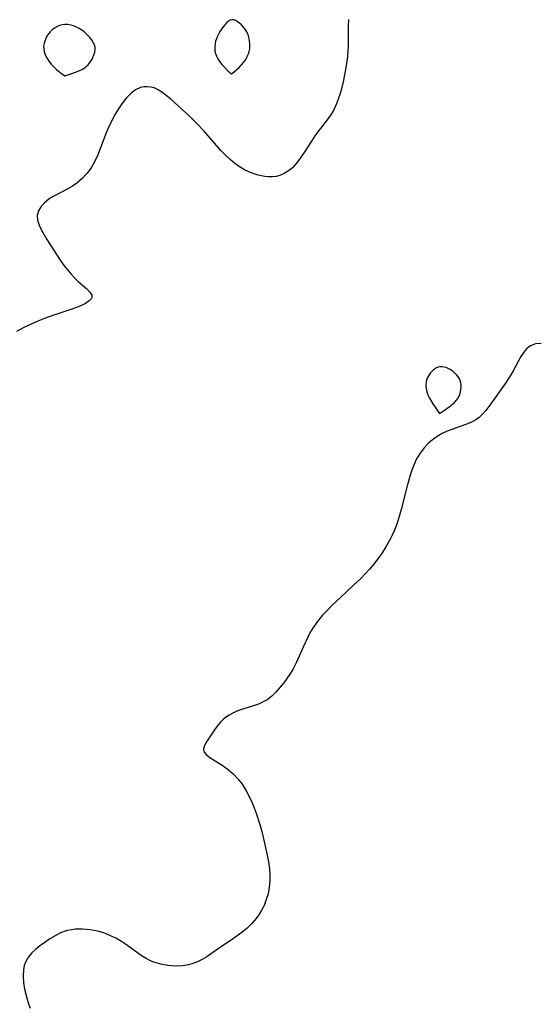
# Model space of a CAD drawing. Header units: metres. Extents: x 1073367 to 1082519, y 1569854 to 1574957.
# Tile 424 of 656: x 1076738 to 1076862, y 1574274 to 1574510. Entities that reach past the tile are written whole.
import ezdxf

# ---------------------------------------------------------------- set-up
doc = ezdxf.new("R2010")
doc.units = ezdxf.units.M
doc.layers.add('CGG_CurvaNivelLidar_v1', color=253, linetype='Continuous', lineweight=30)

msp = doc.modelspace()

# ---------------------------------------------------------------- linework, layer by layer
at = {"layer": 'CGG_CurvaNivelLidar_v1'}
for p, q in [((1076747.8794, 1574508.8582, 67.5), (1076747.2379, 1574508.6711, 67.5)), ((1076748.5352, 1574508.9467, 67.5), (1076747.8794, 1574508.8582, 67.5)), ((1076749.2216, 1574508.9186, 67.5), (1076748.5352, 1574508.9467, 67.5)), ((1076749.9117, 1574508.7887, 67.5), (1076749.2216, 1574508.9186, 67.5)), ((1076786.9246, 1574508.8932, 67.5), (1076786.5317, 1574508.4088, 67.5)), ((1076787.3308, 1574509.325, 67.5), (1076786.9246, 1574508.8932, 67.5)), ((1076787.7492, 1574509.6847, 67.5), (1076787.3308, 1574509.325, 67.5)), ((1076788.1799, 1574509.9456, 67.5), (1076787.7492, 1574509.6847, 67.5)), ((1076788.6244, 1574510.0718, 67.5), (1076788.1799, 1574509.9456, 67.5)), ((1076789.0774, 1574510.0351, 67.5), (1076788.6244, 1574510.0718, 67.5)), ((1076789.5392, 1574509.8658, 67.5), (1076789.0774, 1574510.0351, 67.5)), ((1076790.0032, 1574509.5974, 67.5), (1076789.5392, 1574509.8658, 67.5)), ((1076790.4626, 1574509.2546, 67.5), (1076790.0032, 1574509.5974, 67.5)), ((1076790.9097, 1574508.8541, 67.5), (1076790.4626, 1574509.2546, 67.5)), ((1076791.3353, 1574508.407, 67.5), (1076790.9097, 1574508.8541, 67.5)), ((1076816.638, 1574510.1143, 67.5), (1076816.5507, 1574508.5189, 67.5)), ((1076744.5529, 1574506.707, 67.5), (1076744.1977, 1574506.1588, 67.5)), ((1076744.9679, 1574507.208, 67.5), (1076744.5529, 1574506.707, 67.5)), ((1076745.469, 1574507.6699, 67.5), (1076744.9679, 1574507.208, 67.5)), ((1076746.0234, 1574508.0684, 67.5), (1076745.469, 1574507.6699, 67.5)), ((1076746.6166, 1574508.404, 67.5), (1076746.0234, 1574508.0684, 67.5)), ((1076747.2379, 1574508.6711, 67.5), (1076746.6166, 1574508.404, 67.5)), ((1076750.5989, 1574508.5787, 67.5), (1076749.9117, 1574508.7887, 67.5)), ((1076751.2764, 1574508.3029, 67.5), (1076750.5989, 1574508.5787, 67.5)), ((1076751.9361, 1574507.969, 67.5), (1076751.2764, 1574508.3029, 67.5)), ((1076752.5684, 1574507.5789, 67.5), (1076751.9361, 1574507.969, 67.5)), ((1076753.1278, 1574507.1622, 67.5), (1076752.5684, 1574507.5789, 67.5)), ((1076753.6537, 1574506.7058, 67.5), (1076753.1278, 1574507.1622, 67.5)), ((1076754.1446, 1574506.2195, 67.5), (1076753.6537, 1574506.7058, 67.5)), ((1076785.4712, 1574506.754, 67.5), (1076785.1792, 1574506.1517, 67.5)), ((1076785.7988, 1574507.3322, 67.5), (1076785.4712, 1574506.754, 67.5)), ((1076786.5317, 1574508.4088, 67.5), (1076785.7988, 1574507.3322, 67.5)), ((1076791.7278, 1574507.9186, 67.5), (1076791.3353, 1574508.407, 67.5)), ((1076792.0721, 1574507.3898, 67.5), (1076791.7278, 1574507.9186, 67.5)), ((1076792.3546, 1574506.8201, 67.5), (1076792.0721, 1574507.3898, 67.5)), ((1076792.5805, 1574506.2193, 67.5), (1076792.3546, 1574506.8201, 67.5)), ((1076816.5507, 1574508.5189, 67.5), (1076816.5396, 1574503.6015, 67.5)), ((1076743.4986, 1574504.3413, 67.5), (1076743.4175, 1574503.704, 67.5)), ((1076743.6646, 1574504.9672, 67.5), (1076743.4986, 1574504.3413, 67.5)), ((1076743.9005, 1574505.5756, 67.5), (1076743.6646, 1574504.9672, 67.5)), ((1076744.1977, 1574506.1588, 67.5), (1076743.9005, 1574505.5756, 67.5)), ((1076754.5959, 1574505.7102, 67.5), (1076754.1446, 1574506.2195, 67.5)), ((1076754.9989, 1574505.1829, 67.5), (1076754.5959, 1574505.7102, 67.5)), ((1076755.3404, 1574504.6404, 67.5), (1076754.9989, 1574505.1829, 67.5)), ((1076755.6014, 1574504.0842, 67.5), (1076755.3404, 1574504.6404, 67.5)), ((1076784.5701, 1574504.2705, 67.5), (1076784.4925, 1574503.6322, 67.5)), ((1076784.7208, 1574504.9053, 67.5), (1076784.5701, 1574504.2705, 67.5)), ((1076784.9273, 1574505.5337, 67.5), (1076784.7208, 1574504.9053, 67.5)), ((1076785.1792, 1574506.1517, 67.5), (1076784.9273, 1574505.5337, 67.5)), ((1076792.7558, 1574505.5975, 67.5), (1076792.5805, 1574506.2193, 67.5)), ((1076792.8819, 1574504.9626, 67.5), (1076792.7558, 1574505.5975, 67.5)), ((1076792.9547, 1574504.3208, 67.5), (1076792.8819, 1574504.9626, 67.5)), ((1076792.9643, 1574503.6778, 67.5), (1076792.9547, 1574504.3208, 67.5)), ((1076743.4175, 1574503.704, 67.5), (1076743.4361, 1574503.0539, 67.5)), ((1076743.4361, 1574503.0539, 67.5), (1076743.5498, 1574502.3953, 67.5)), ((1076743.5498, 1574502.3953, 67.5), (1076743.7992, 1574501.6765, 67.5)), ((1076755.5057, 1574501.666, 67.5), (1076755.6872, 1574502.2863, 67.5)), ((1076755.7559, 1574503.5143, 67.5), (1076755.6014, 1574504.0842, 67.5)), ((1076755.6872, 1574502.2863, 67.5), (1076755.7802, 1574502.9047, 67.5)), ((1076755.7802, 1574502.9047, 67.5), (1076755.7559, 1574503.5143, 67.5)), ((1076784.4925, 1574503.6322, 67.5), (1076784.4976, 1574503.0814, 67.5)), ((1076784.4976, 1574503.0814, 67.5), (1076784.5632, 1574502.5324, 67.5)), ((1076784.5632, 1574502.5324, 67.5), (1076784.7089, 1574501.952, 67.5)), ((1076784.7089, 1574501.952, 67.5), (1076784.9516, 1574501.3251, 67.5)), ((1076792.3248, 1574501.2341, 67.5), (1076792.6111, 1574501.8873, 67.5)), ((1076792.6111, 1574501.8873, 67.5), (1076792.7929, 1574502.4911, 67.5)), ((1076792.7929, 1574502.4911, 67.5), (1076792.907, 1574503.0816, 67.5)), ((1076792.907, 1574503.0816, 67.5), (1076792.9643, 1574503.6778, 67.5)), ((1076816.4919, 1574502.6758, 67.5), (1076816.3526, 1574501.1677, 67.5)), ((1076816.5396, 1574503.6015, 67.5), (1076816.4919, 1574502.6758, 67.5)), ((1076743.7992, 1574501.6765, 67.5), (1076744.1782, 1574500.9159, 67.5)), ((1076744.1782, 1574500.9159, 67.5), (1076744.6665, 1574500.1492, 67.5)), ((1076744.6665, 1574500.1492, 67.5), (1076745.2429, 1574499.4107, 67.5)), ((1076745.2429, 1574499.4107, 67.5), (1076745.8683, 1574498.7423, 67.5)), ((1076754.1149, 1574499.2727, 67.5), (1076754.5984, 1574499.8625, 67.5)), ((1076754.5984, 1574499.8625, 67.5), (1076754.9588, 1574500.4506, 67.5)), ((1076754.9588, 1574500.4506, 67.5), (1076755.2575, 1574501.0513, 67.5)), ((1076755.2575, 1574501.0513, 67.5), (1076755.5057, 1574501.666, 67.5)), ((1076784.9516, 1574501.3251, 67.5), (1076785.2802, 1574500.6783, 67.5)), ((1076785.2802, 1574500.6783, 67.5), (1076785.6828, 1574500.0375, 67.5)), ((1076785.6828, 1574500.0375, 67.5), (1076786.1971, 1574499.3602, 67.5)), ((1076790.9309, 1574499.2432, 67.5), (1076791.4825, 1574499.898, 67.5)), ((1076791.4825, 1574499.898, 67.5), (1076791.9442, 1574500.5607, 67.5)), ((1076791.9442, 1574500.5607, 67.5), (1076792.3248, 1574501.2341, 67.5)), ((1076816.1507, 1574499.6513, 67.5), (1076815.9028, 1574498.1327, 67.5)), ((1076816.3526, 1574501.1677, 67.5), (1076816.1507, 1574499.6513, 67.5)), ((1076745.8683, 1574498.7423, 67.5), (1076746.5125, 1574498.1439, 67.5)), ((1076746.5125, 1574498.1439, 67.5), (1076747.6844, 1574497.2055, 67.5)), ((1076747.6844, 1574497.2055, 67.5), (1076748.5, 1574496.6467, 67.5)), ((1076748.5, 1574496.6467, 67.5), (1076750.1496, 1574497.1432, 67.5)), ((1076750.1496, 1574497.1432, 67.5), (1076751.698, 1574497.7201, 67.5)), ((1076751.698, 1574497.7201, 67.5), (1076752.9064, 1574498.3105, 67.5)), ((1076752.9064, 1574498.3105, 67.5), (1076753.3017, 1574498.561, 67.5)), ((1076753.3017, 1574498.561, 67.5), (1076753.7339, 1574498.9015, 67.5)), ((1076753.7339, 1574498.9015, 67.5), (1076754.1149, 1574499.2727, 67.5)), ((1076786.1971, 1574499.3602, 67.5), (1076786.7439, 1574498.7385, 67.5)), ((1076786.7439, 1574498.7385, 67.5), (1076787.7668, 1574497.732, 67.5)), ((1076787.7668, 1574497.732, 67.5), (1076788.5, 1574497.0944, 67.5)), ((1076788.5, 1574497.0944, 67.5), (1076789.2709, 1574497.6926, 67.5)), ((1076789.2709, 1574497.6926, 67.5), (1076790.3498, 1574498.6474, 67.5)), ((1076790.3498, 1574498.6474, 67.5), (1076790.9309, 1574499.2432, 67.5)), ((1076815.9028, 1574498.1327, 67.5), (1076815.3346, 1574495.1872, 67.5)), ((1076815.3346, 1574495.1872, 67.5), (1076815.0087, 1574493.7751, 67.5)), ((1076764.3974, 1574492.4484, 67.5), (1076763.2536, 1574491.2762, 67.5)), ((1076765.4787, 1574493.2415, 67.5), (1076764.3974, 1574492.4484, 67.5)), ((1076766.6364, 1574493.774, 67.5), (1076765.4787, 1574493.2415, 67.5)), ((1076767.4909, 1574493.9663, 67.5), (1076766.6364, 1574493.774, 67.5)), ((1076768.3636, 1574494.0054, 67.5), (1076767.4909, 1574493.9663, 67.5)), ((1076769.1474, 1574493.9126, 67.5), (1076768.3636, 1574494.0054, 67.5)), ((1076769.924, 1574493.7019, 67.5), (1076769.1474, 1574493.9126, 67.5)), ((1076770.8765, 1574493.279, 67.5), (1076769.924, 1574493.7019, 67.5)), ((1076771.8061, 1574492.7095, 67.5), (1076770.8765, 1574493.279, 67.5)), ((1076772.8352, 1574491.9313, 67.5), (1076771.8061, 1574492.7095, 67.5)), ((1076814.6258, 1574492.385, 67.5), (1076814.1837, 1574491.0327, 67.5)), ((1076815.0087, 1574493.7751, 67.5), (1076814.6258, 1574492.385, 67.5)), ((1076763.2536, 1574491.2762, 67.5), (1076762.191, 1574489.9025, 67.5)), ((1076773.8578, 1574491.0531, 67.5), (1076772.8352, 1574491.9313, 67.5)), ((1076778.4094, 1574486.8946, 67.5), (1076773.8578, 1574491.0531, 67.5)), ((1076814.1837, 1574491.0327, 67.5), (1076813.6798, 1574489.7284, 67.5)), ((1076761.366, 1574488.6777, 67.5), (1076760.5791, 1574487.383, 67.5)), ((1076762.191, 1574489.9025, 67.5), (1076761.366, 1574488.6777, 67.5)), ((1076813.0153, 1574488.3244, 67.5), (1076812.3133, 1574487.1684, 67.5)), ((1076813.6798, 1574489.7284, 67.5), (1076813.0153, 1574488.3244, 67.5)), ((1076759.8365, 1574486.0323, 67.5), (1076758.825, 1574483.9195, 67.5)), ((1076760.5791, 1574487.383, 67.5), (1076759.8365, 1574486.0323, 67.5)), ((1076780.1619, 1574485.2189, 67.5), (1076778.4094, 1574486.8946, 67.5)), ((1076781.9312, 1574483.297, 67.5), (1076780.1619, 1574485.2189, 67.5)), ((1076811.5232, 1574486.0614, 67.5), (1076809.2494, 1574483.1441, 67.5)), ((1076812.3133, 1574487.1684, 67.5), (1076811.5232, 1574486.0614, 67.5)), ((1076758.4061, 1574482.9149, 67.5), (1076757.0747, 1574479.3599, 67.5)), ((1076758.825, 1574483.9195, 67.5), (1076758.4061, 1574482.9149, 67.5)), ((1076786.002, 1574478.6798, 67.5), (1076781.9312, 1574483.297, 67.5)), ((1076809.2494, 1574483.1441, 67.5), (1076808.563, 1574482.2195, 67.5)), ((1076807.7128, 1574480.967, 67.5), (1076805.9467, 1574478.1692, 67.5)), ((1076808.563, 1574482.2195, 67.5), (1076807.7128, 1574480.967, 67.5)), ((1076757.0747, 1574479.3599, 67.5), (1076756.3886, 1574477.6163, 67.5)), ((1076787.0759, 1574477.5513, 67.5), (1076786.002, 1574478.6798, 67.5)), ((1076805.9467, 1574478.1692, 67.5), (1076805.0556, 1574476.8206, 67.5)), ((1076755.6139, 1574475.9424, 67.5), (1076754.8036, 1574474.5422, 67.5)), ((1076756.3886, 1574477.6163, 67.5), (1076755.6139, 1574475.9424, 67.5)), ((1076788.1841, 1574476.4922, 67.5), (1076787.0759, 1574477.5513, 67.5)), ((1076789.3427, 1574475.533, 67.5), (1076788.1841, 1574476.4922, 67.5)), ((1076805.0556, 1574476.8206, 67.5), (1076804.1574, 1574475.6181, 67.5)), ((1076754.8036, 1574474.5422, 67.5), (1076753.7927, 1574473.1705, 67.5)), ((1076790.2324, 1574474.9074, 67.5), (1076789.3427, 1574475.533, 67.5)), ((1076791.6738, 1574474.0475, 67.5), (1076790.2324, 1574474.9074, 67.5)), ((1076793.2765, 1574473.3054, 67.5), (1076791.6738, 1574474.0475, 67.5)), ((1076802.2248, 1574473.7915, 67.5), (1076801.1968, 1574473.1776, 67.5)), ((1076803.1687, 1574474.5525, 67.5), (1076802.2248, 1574473.7915, 67.5)), ((1076804.1574, 1574475.6181, 67.5), (1076803.1687, 1574474.5525, 67.5)), ((1076752.6434, 1574471.9356, 67.5), (1076751.3705, 1574470.8531, 67.5)), ((1076753.7927, 1574473.1705, 67.5), (1076752.6434, 1574471.9356, 67.5)), ((1076794.9153, 1574472.7578, 67.5), (1076793.2765, 1574473.3054, 67.5)), ((1076796.5575, 1574472.4246, 67.5), (1076794.9153, 1574472.7578, 67.5)), ((1076797.4442, 1574472.3477, 67.5), (1076796.5575, 1574472.4246, 67.5)), ((1076798.319, 1574472.3611, 67.5), (1076797.4442, 1574472.3477, 67.5)), ((1076799.2223, 1574472.4862, 67.5), (1076798.319, 1574472.3611, 67.5)), ((1076800.1015, 1574472.7208, 67.5), (1076799.2223, 1574472.4862, 67.5)), ((1076801.1968, 1574473.1776, 67.5), (1076800.1015, 1574472.7208, 67.5)), ((1076749.2358, 1574469.4967, 67.5), (1076745.7372, 1574467.6614, 67.5)), ((1076750.3239, 1574470.1366, 67.5), (1076749.2358, 1574469.4967, 67.5)), ((1076751.3705, 1574470.8531, 67.5), (1076750.3239, 1574470.1366, 67.5)), ((1076744.6513, 1574466.9871, 67.5), (1076743.5945, 1574466.1397, 67.5)), ((1076745.7372, 1574467.6614, 67.5), (1076744.6513, 1574466.9871, 67.5)), ((1076742.1376, 1574464.1812, 67.5), (1076741.8541, 1574463.0987, 67.5)), ((1076742.7398, 1574465.1989, 67.5), (1076742.1376, 1574464.1812, 67.5)), ((1076743.5945, 1574466.1397, 67.5), (1076742.7398, 1574465.1989, 67.5)), ((1076741.8541, 1574463.0987, 67.5), (1076741.9392, 1574461.9602, 67.5)), ((1076741.9392, 1574461.9602, 67.5), (1076742.3217, 1574460.7706, 67.5)), ((1076742.3217, 1574460.7706, 67.5), (1076742.9133, 1574459.5324, 67.5)), ((1076742.9133, 1574459.5324, 67.5), (1076744.1987, 1574457.3083, 67.5)), ((1076744.1987, 1574457.3083, 67.5), (1076746.6383, 1574453.4555, 67.5)), ((1076746.6383, 1574453.4555, 67.5), (1076747.5457, 1574452.0951, 67.5)), ((1076747.5457, 1574452.0951, 67.5), (1076748.3523, 1574450.9912, 67.5)), ((1076748.3523, 1574450.9912, 67.5), (1076749.2, 1574449.9331, 67.5)), ((1076749.2, 1574449.9331, 67.5), (1076750.0385, 1574448.9726, 67.5)), ((1076750.0385, 1574448.9726, 67.5), (1076750.8907, 1574448.0723, 67.5)), ((1076750.8907, 1574448.0723, 67.5), (1076751.7428, 1574447.2433, 67.5)), ((1076751.7428, 1574447.2433, 67.5), (1076753.7692, 1574445.4407, 67.5)), ((1076753.7692, 1574445.4407, 67.5), (1076754.5226, 1574444.6709, 67.5)), ((1076754.9062, 1574443.1731, 67.5), (1076754.374, 1574442.5571, 67.5)), ((1076754.5226, 1574444.6709, 67.5), (1076754.9607, 1574443.9569, 67.5)), ((1076755.0036, 1574443.4417, 67.5), (1076754.9062, 1574443.1731, 67.5)), ((1076754.9607, 1574443.9569, 67.5), (1076755.0088, 1574443.7695, 67.5)), ((1076755.0088, 1574443.7695, 67.5), (1076755.0036, 1574443.4417, 67.5)), ((1076749.9155, 1574440.4842, 67.5), (1076745.8588, 1574439.1267, 67.5)), ((1076751.0605, 1574440.8903, 67.5), (1076749.9155, 1574440.4842, 67.5)), ((1076752.3769, 1574441.4202, 67.5), (1076751.0605, 1574440.8903, 67.5)), ((1076753.5031, 1574441.9747, 67.5), (1076752.3769, 1574441.4202, 67.5)), ((1076754.374, 1574442.5571, 67.5), (1076753.5031, 1574441.9747, 67.5)), ((1076743.6285, 1574438.3267, 67.5), (1076742.0208, 1574437.6873, 67.5)), ((1076745.8588, 1574439.1267, 67.5), (1076743.6285, 1574438.3267, 67.5)), ((1076738.8331, 1574436.2491, 67.5), (1076736.8552, 1574435.2504, 67.5)), ((1076740.4206, 1574436.993, 67.5), (1076738.8331, 1574436.2491, 67.5)), ((1076742.0208, 1574437.6873, 67.5), (1076740.4206, 1574436.993, 67.5)), ((1076859.4919, 1574431.1561, 68), (1076858.7288, 1574430.2874, 68)), ((1076860.0648, 1574431.6129, 68), (1076859.4919, 1574431.1561, 68)), ((1076860.335, 1574431.7778, 68), (1076860.0648, 1574431.6129, 68)), ((1076861.5603, 1574432.2358, 68), (1076860.335, 1574431.7778, 68)), ((1076862.864, 1574432.355, 68), (1076861.5603, 1574432.2358, 68)), ((1076858.044, 1574429.2502, 68), (1076856.0712, 1574425.6098, 68)), ((1076858.7288, 1574430.2874, 68), (1076858.044, 1574429.2502, 68)), ((1076837.314, 1574426.2231, 68), (1076836.9238, 1574425.9207, 68)), ((1076837.7259, 1574426.4737, 68), (1076837.314, 1574426.2231, 68)), ((1076838.1558, 1574426.661, 68), (1076837.7259, 1574426.4737, 68)), ((1076838.6018, 1574426.7687, 68), (1076838.1558, 1574426.661, 68)), ((1076839.0921, 1574426.7813, 68), (1076838.6018, 1574426.7687, 68)), ((1076839.5916, 1574426.7044, 68), (1076839.0921, 1574426.7813, 68)), ((1076840.0926, 1574426.5563, 68), (1076839.5916, 1574426.7044, 68)), ((1076840.5877, 1574426.3489, 68), (1076840.0926, 1574426.5563, 68)), ((1076841.0688, 1574426.0885, 68), (1076840.5877, 1574426.3489, 68)), ((1076841.5064, 1574425.7952, 68), (1076841.0688, 1574426.0885, 68)), ((1076835.5371, 1574424.0114, 68), (1076835.3824, 1574423.5698, 68)), ((1076835.7392, 1574424.4349, 68), (1076835.5371, 1574424.0114, 68)), ((1076835.9805, 1574424.8389, 68), (1076835.7392, 1574424.4349, 68)), ((1076836.2553, 1574425.2202, 68), (1076835.9805, 1574424.8389, 68)), ((1076836.5604, 1574425.5739, 68), (1076836.2553, 1574425.2202, 68)), ((1076836.9238, 1574425.9207, 68), (1076836.5604, 1574425.5739, 68)), ((1076841.9217, 1574425.4658, 68), (1076841.5064, 1574425.7952, 68)), ((1076842.6718, 1574424.7246, 68), (1076841.9217, 1574425.4658, 68)), ((1076842.9933, 1574424.3195, 68), (1076842.6718, 1574424.7246, 68)), ((1076843.2653, 1574423.8922, 68), (1076842.9933, 1574424.3195, 68)), ((1076843.4721, 1574423.4406, 68), (1076843.2653, 1574423.8922, 68)), ((1076855.2209, 1574424.1893, 68), (1076854.3159, 1574422.8246, 68)), ((1076856.0712, 1574425.6098, 68), (1076855.2209, 1574424.1893, 68)), ((1076835.23, 1574422.589, 68), (1076835.2283, 1574422.0838, 68)), ((1076835.2283, 1574422.0838, 68), (1076835.2693, 1574421.5752, 68)), ((1076835.2789, 1574423.0861, 68), (1076835.23, 1574422.589, 68)), ((1076835.2693, 1574421.5752, 68), (1076835.3521, 1574421.0677, 68)), ((1076835.3824, 1574423.5698, 68), (1076835.2789, 1574423.0861, 68)), ((1076843.6064, 1574422.9301, 68), (1076843.4721, 1574423.4406, 68)), ((1076843.6645, 1574422.3973, 68), (1076843.6064, 1574422.9301, 68)), ((1076843.6088, 1574421.2984, 68), (1076843.6619, 1574421.8509, 68)), ((1076843.6619, 1574421.8509, 68), (1076843.6645, 1574422.3973, 68)), ((1076854.3159, 1574422.8246, 68), (1076850.5929, 1574417.5128, 68)), ((1076835.3521, 1574421.0677, 68), (1076835.5015, 1574420.5284, 68)), ((1076835.5015, 1574420.5284, 68), (1076835.7578, 1574419.892, 68)), ((1076835.7578, 1574419.892, 68), (1076836.091, 1574419.2246, 68)), ((1076836.091, 1574419.2246, 68), (1076836.8843, 1574417.8891, 68)), ((1076842.4842, 1574418.6296, 68), (1076842.8899, 1574419.1506, 68)), ((1076842.8899, 1574419.1506, 68), (1076843.1768, 1574419.6788, 68)), ((1076843.1768, 1574419.6788, 68), (1076843.3681, 1574420.2043, 68)), ((1076843.3681, 1574420.2043, 68), (1076843.5106, 1574420.747, 68)), ((1076843.5106, 1574420.747, 68), (1076843.6088, 1574421.2984, 68)), ((1076836.8843, 1574417.8891, 68), (1076838.5, 1574415.552, 68)), ((1076839.676, 1574416.3241, 68), (1076840.8193, 1574417.1404, 68)), ((1076840.8193, 1574417.1404, 68), (1076841.9808, 1574418.1133, 68)), ((1076841.9808, 1574418.1133, 68), (1076842.4842, 1574418.6296, 68)), ((1076850.5929, 1574417.5128, 68), (1076849.6422, 1574416.2949, 68)), ((1076838.5, 1574415.552, 68), (1076839.676, 1574416.3241, 68)), ((1076847.9783, 1574414.621, 68), (1076847.1795, 1574414.0435, 68)), ((1076848.5304, 1574415.1075, 68), (1076847.9783, 1574414.621, 68)), ((1076849.6422, 1574416.2949, 68), (1076848.5304, 1574415.1075, 68)), ((1076844.7858, 1574412.8859, 68), (1076840.3243, 1574411.2901, 68)), ((1076846.1889, 1574413.4924, 68), (1076844.7858, 1574412.8859, 68)), ((1076847.1795, 1574414.0435, 68), (1076846.1889, 1574413.4924, 68)), ((1076837.905, 1574410.0613, 68), (1076836.7821, 1574409.2599, 68)), ((1076839.0965, 1574410.7414, 68), (1076837.905, 1574410.0613, 68)), ((1076840.3243, 1574411.2901, 68), (1076839.0965, 1574410.7414, 68)), ((1076834.7839, 1574407.3264, 68), (1076833.8236, 1574406.0369, 68)), ((1076835.7372, 1574408.3469, 68), (1076834.7839, 1574407.3264, 68)), ((1076836.7821, 1574409.2599, 68), (1076835.7372, 1574408.3469, 68)), ((1076833.8236, 1574406.0369, 68), (1076832.9916, 1574404.6345, 68)), ((1076832.2818, 1574403.1395, 68), (1076831.8281, 1574401.9707, 68)), ((1076832.9916, 1574404.6345, 68), (1076832.2818, 1574403.1395, 68)), ((1076831.4248, 1574400.7682, 68), (1076830.6029, 1574397.8789, 68)), ((1076831.8281, 1574401.9707, 68), (1076831.4248, 1574400.7682, 68)), ((1076830.6029, 1574397.8789, 68), (1076829.2775, 1574392.5283, 68)), ((1076828.8128, 1574390.8416, 68), (1076828.2852, 1574389.181, 68)), ((1076829.2775, 1574392.5283, 68), (1076828.8128, 1574390.8416, 68)), ((1076828.2852, 1574389.181, 68), (1076827.675, 1574387.5581, 68)), ((1076827.1416, 1574386.353, 68), (1076826.5481, 1574385.1796, 68)), ((1076827.675, 1574387.5581, 68), (1076827.1416, 1574386.353, 68)), ((1076825.6101, 1574383.5607, 68), (1076824.6763, 1574382.098, 68)), ((1076826.5481, 1574385.1796, 68), (1076825.6101, 1574383.5607, 68)), ((1076824.6763, 1574382.098, 68), (1076823.6828, 1574380.6713, 68)), ((1076822.6209, 1574379.2925, 68), (1076821.6434, 1574378.1488, 68)), ((1076823.6828, 1574380.6713, 68), (1076822.6209, 1574379.2925, 68)), ((1076820.62, 1574377.0417, 68), (1076819.5636, 1574375.9631, 68)), ((1076821.6434, 1574378.1488, 68), (1076820.62, 1574377.0417, 68)), ((1076817.783, 1574374.2353, 68), (1076814.7481, 1574371.4399, 68)), ((1076819.5636, 1574375.9631, 68), (1076817.783, 1574374.2353, 68)), ((1076812.6056, 1574369.4123, 68), (1076811.4808, 1574368.2847, 68)), ((1076814.7481, 1574371.4399, 68), (1076812.6056, 1574369.4123, 68)), ((1076810.403, 1574367.1247, 68), (1076809.3919, 1574365.9182, 68)), ((1076811.4808, 1574368.2847, 68), (1076810.403, 1574367.1247, 68)), ((1076808.7421, 1574365.0498, 68), (1076808.1352, 1574364.1537, 68)), ((1076809.3919, 1574365.9182, 68), (1076808.7421, 1574365.0498, 68)), ((1076807.3756, 1574362.8854, 68), (1076806.8309, 1574361.8502, 68)), ((1076808.1352, 1574364.1537, 68), (1076807.3756, 1574362.8854, 68)), ((1076806.8309, 1574361.8502, 68), (1076805.7883, 1574359.6327, 68)), ((1076805.7883, 1574359.6327, 68), (1076804.0246, 1574355.6654, 68)), ((1076804.0246, 1574355.6654, 68), (1076803.2229, 1574354.0898, 68)), ((1076802.5509, 1574352.9794, 68), (1076801.8237, 1574351.9133, 68)), ((1076803.2229, 1574354.0898, 68), (1076802.5509, 1574352.9794, 68)), ((1076801.0618, 1574350.8829, 68), (1076800.1577, 1574349.7365, 68)), ((1076801.8237, 1574351.9133, 68), (1076801.0618, 1574350.8829, 68)), ((1076799.2139, 1574348.6569, 68), (1076798.2091, 1574347.6771, 68)), ((1076800.1577, 1574349.7365, 68), (1076799.2139, 1574348.6569, 68)), ((1076794.978, 1574345.7702, 68), (1076793.5609, 1574345.2948, 68)), ((1076796.3275, 1574346.3671, 68), (1076794.978, 1574345.7702, 68)), ((1076797.1187, 1574346.8355, 68), (1076796.3275, 1574346.3671, 68)), ((1076798.2091, 1574347.6771, 68), (1076797.1187, 1574346.8355, 68)), ((1076789.003, 1574343.712, 68), (1076787.9967, 1574343.16, 68)), ((1076789.8272, 1574344.0805, 68), (1076789.003, 1574343.712, 68)), ((1076790.6786, 1574344.4041, 68), (1076789.8272, 1574344.0805, 68)), ((1076793.5609, 1574345.2948, 68), (1076790.6786, 1574344.4041, 68)), ((1076785.8162, 1574341.3437, 68), (1076785.0873, 1574340.4743, 68)), ((1076786.6414, 1574342.1576, 68), (1076785.8162, 1574341.3437, 68)), ((1076787.2931, 1574342.6837, 68), (1076786.6414, 1574342.1576, 68)), ((1076787.9967, 1574343.16, 68), (1076787.2931, 1574342.6837, 68)), ((1076784.4403, 1574339.5828, 68), (1076782.3491, 1574336.4406, 68)), ((1076785.0873, 1574340.4743, 68), (1076784.4403, 1574339.5828, 68)), ((1076782.3491, 1574336.4406, 68), (1076781.95, 1574335.6313, 68)), ((1076781.95, 1574335.6313, 68), (1076781.8242, 1574335.1381, 68)), ((1076781.8242, 1574335.1381, 68), (1076781.8273, 1574334.6639, 68)), ((1076781.8273, 1574334.6639, 68), (1076781.8567, 1574334.5282, 68)), ((1076781.8567, 1574334.5282, 68), (1076781.9822, 1574334.2158, 68)), ((1076781.9822, 1574334.2158, 68), (1076782.5083, 1574333.5725, 68)), ((1076782.5083, 1574333.5725, 68), (1076783.3008, 1574332.9663, 68)), ((1076783.3008, 1574332.9663, 68), (1076786.5199, 1574330.9775, 68)), ((1076786.5199, 1574330.9775, 68), (1076787.7807, 1574330.0346, 68)), ((1076787.7807, 1574330.0346, 68), (1076788.9488, 1574329.0008, 68)), ((1076788.9488, 1574329.0008, 68), (1076790.0509, 1574327.8473, 68)), ((1076790.0509, 1574327.8473, 68), (1076791.0562, 1574326.5766, 68)), ((1076791.0562, 1574326.5766, 68), (1076792.0525, 1574324.9955, 68)), ((1076792.0525, 1574324.9955, 68), (1076792.9234, 1574323.3004, 68)), ((1076792.9234, 1574323.3004, 68), (1076793.4679, 1574322.0854, 68)), ((1076793.4679, 1574322.0854, 68), (1076793.9734, 1574320.8396, 68)), ((1076793.9734, 1574320.8396, 68), (1076794.4416, 1574319.5685, 68)), ((1076794.4416, 1574319.5685, 68), (1076795.3065, 1574316.865, 68)), ((1076795.3065, 1574316.865, 68), (1076795.7757, 1574315.1974, 68)), ((1076795.7757, 1574315.1974, 68), (1076796.4722, 1574312.3644, 68)), ((1076796.4722, 1574312.3644, 68), (1076797.0769, 1574309.5402, 68)), ((1076797.0769, 1574309.5402, 68), (1076797.3863, 1574307.8775, 68)), ((1076797.3863, 1574307.8775, 68), (1076797.624, 1574306.2232, 68)), ((1076797.624, 1574306.2232, 68), (1076797.7532, 1574304.5791, 68)), ((1076797.7568, 1574303.4367, 68), (1076797.6028, 1574301.7219, 68)), ((1076797.7532, 1574304.5791, 68), (1076797.7568, 1574303.4367, 68)), ((1076797.6028, 1574301.7219, 68), (1076797.3134, 1574300.2574, 68)), ((1076796.8931, 1574298.8295, 68), (1076796.3518, 1574297.4476, 68)), ((1076797.3134, 1574300.2574, 68), (1076796.8931, 1574298.8295, 68)), ((1076795.6917, 1574296.1238, 68), (1076795.1169, 1574295.179, 68)), ((1076796.3518, 1574297.4476, 68), (1076795.6917, 1574296.1238, 68)), ((1076794.4694, 1574294.2832, 68), (1076793.4199, 1574293.099, 68)), ((1076795.1169, 1574295.179, 68), (1076794.4694, 1574294.2832, 68)), ((1076748.8282, 1574291.3493, 68), (1076747.4658, 1574290.8354, 68)), ((1076749.2463, 1574291.4643, 68), (1076748.8282, 1574291.3493, 68)), ((1076750.9738, 1574291.7454, 68), (1076749.2463, 1574291.4643, 68)), ((1076752.7568, 1574291.7817, 68), (1076750.9738, 1574291.7454, 68)), ((1076754.5634, 1574291.6164, 68), (1076752.7568, 1574291.7817, 68)), ((1076756.3644, 1574291.2745, 68), (1076754.5634, 1574291.6164, 68)), ((1076792.2536, 1574292.0036, 68), (1076791.0062, 1574290.9733, 68)), ((1076793.4199, 1574293.099, 68), (1076792.2536, 1574292.0036, 68)), ((1076744.8955, 1574289.4034, 68), (1076743.6683, 1574288.5816, 68)), ((1076746.1587, 1574290.1695, 68), (1076744.8955, 1574289.4034, 68)), ((1076747.4658, 1574290.8354, 68), (1076746.1587, 1574290.1695, 68)), ((1076757.893, 1574290.8368, 68), (1076756.3644, 1574291.2745, 68)), ((1076759.3392, 1574290.2619, 68), (1076757.893, 1574290.8368, 68)), ((1076760.7442, 1574289.5614, 68), (1076759.3392, 1574290.2619, 68)), ((1076762.1068, 1574288.7649, 68), (1076760.7442, 1574289.5614, 68)), ((1076788.7671, 1574289.3254, 68), (1076785.0696, 1574286.8424, 68)), ((1076789.9, 1574290.1332, 68), (1076788.7671, 1574289.3254, 68)), ((1076791.0062, 1574290.9733, 68), (1076789.9, 1574290.1332, 68)), ((1076741.4522, 1574286.898, 68), (1076740.5674, 1574286.0504, 68)), ((1076742.4247, 1574287.6877, 68), (1076741.4522, 1574286.898, 68)), ((1076743.6683, 1574288.5816, 68), (1076742.4247, 1574287.6877, 68)), ((1076763.0858, 1574288.1271, 68), (1076762.1068, 1574288.7649, 68)), ((1076766.8168, 1574285.4605, 68), (1076763.0858, 1574288.1271, 68)), ((1076785.0696, 1574286.8424, 68), (1076782.6066, 1574285.1336, 68)), ((1076739.8026, 1574285.1302, 68), (1076739.1322, 1574283.9946, 68)), ((1076740.5674, 1574286.0504, 68), (1076739.8026, 1574285.1302, 68)), ((1076768.0302, 1574284.7011, 68), (1076766.8168, 1574285.4605, 68)), ((1076769.2291, 1574284.0934, 68), (1076768.0302, 1574284.7011, 68)), ((1076781.3506, 1574284.379, 68), (1076780.326, 1574283.8826, 68)), ((1076782.6066, 1574285.1336, 68), (1076781.3506, 1574284.379, 68)), ((1076738.5465, 1574281.9494, 68), (1076738.4615, 1574280.4624, 68)), ((1076738.7692, 1574283.0247, 68), (1076738.5465, 1574281.9494, 68)), ((1076739.1322, 1574283.9946, 68), (1076738.7692, 1574283.0247, 68)), ((1076769.9077, 1574283.8227, 68), (1076769.2291, 1574284.0934, 68)), ((1076771.5616, 1574283.3258, 68), (1076769.9077, 1574283.8227, 68)), ((1076773.2734, 1574283.0093, 68), (1076771.5616, 1574283.3258, 68)), ((1076775.0126, 1574282.8774, 68), (1076773.2734, 1574283.0093, 68)), ((1076776.7501, 1574282.9504, 68), (1076775.0126, 1574282.8774, 68)), ((1076778.2262, 1574283.1986, 68), (1076776.7501, 1574282.9504, 68)), ((1076779.2643, 1574283.4828, 68), (1076778.2262, 1574283.1986, 68)), ((1076780.326, 1574283.8826, 68), (1076779.2643, 1574283.4828, 68)), ((1076738.4615, 1574280.4624, 68), (1076738.568, 1574278.9193, 68)), ((1076738.568, 1574278.9193, 68), (1076738.8288, 1574277.3429, 68)), ((1076738.8288, 1574277.3429, 68), (1076739.1108, 1574276.1386, 68)), ((1076739.1108, 1574276.1386, 68), (1076739.4466, 1574274.929, 68)), ((1076739.4466, 1574274.929, 68), (1076739.7885, 1574273.8289, 68)), ((1076739.7885, 1574273.8289, 68), (1076740.166, 1574272.7532, 68))]:
    msp.add_line(p, q, dxfattribs=at)

doc.saveas('drawing.dxf')
